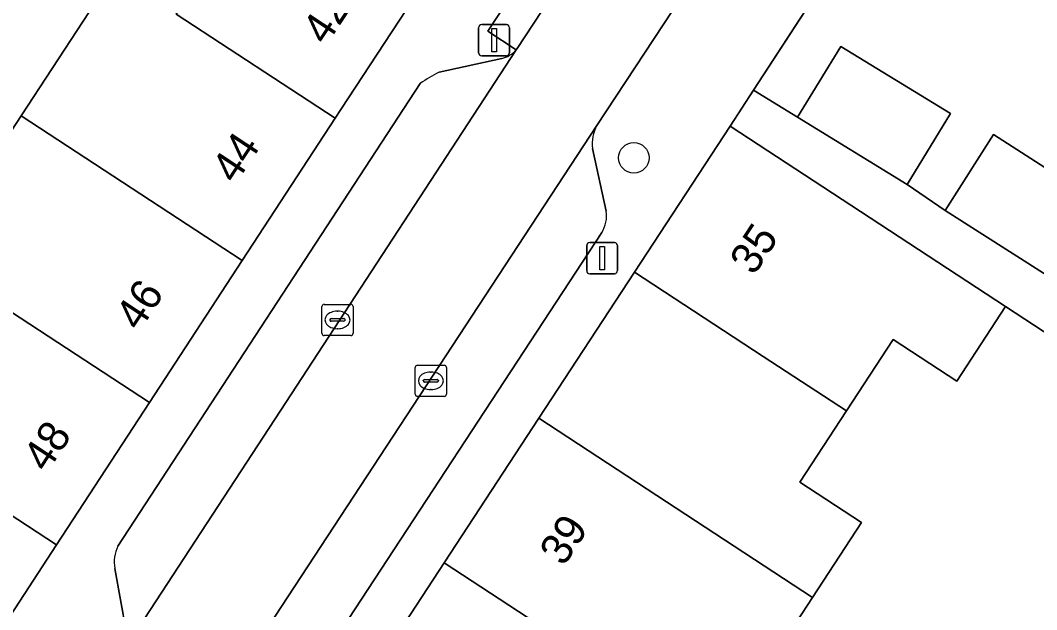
# Model space of a CAD drawing. Extents: x 159279 to 160377, y 384531 to 385888.
# Drawn here: x 159769.53 to 159802.09, y 384966.22 to 384985.09 of the extents above; entities that cross this region are included whole.
import ezdxf

# ---------------------------------------------------------------- set-up
doc = ezdxf.new("R2010")
doc.units = 0
for name, color, linetype in [('IMGEO_Boom', 7, 'Continuous'), ('IMGEO_Erf', 7, 'Continuous'), ('IMGEO_Kolk', 7, 'Continuous'), ('IMGEO_Lichtmast', 7, 'Continuous'), ('IMGEO_Muur', 7, 'Continuous'), ('IMGEO_Pand', 7, 'Continuous'), ('IMGEO_Pand_nummerreeks', 7, 'Continuous'), ('IMGEO_Parkeervlak_open', 7, 'Continuous'), ('IMGEO_Rijbaan_lokaal_open', 7, 'Continuous'), ('IMGEO_Voetpad_open', 7, 'Continuous')]:
    doc.layers.add(name, color=color, linetype=linetype)

msp = doc.modelspace()

# ---------------------------------------------------------------- linework, layer by layer
at = {"layer": 'IMGEO_Boom'}
msp.add_circle((159789.184, 384980.689), 0.489, dxfattribs=at)
at = {"layer": 'IMGEO_Erf'}
for points in [[(159802.252, 384991.5), (159801.012, 384989.61), (159798.5, 384991.258), (159794.998, 384985.893), (159793.016, 384982.856), (159794.432, 384981.989), (159795.82, 384984.256), (159799.334, 384982.105), (159797.946, 384979.838), (159799.162, 384979), (159800.704, 384981.437), (159803.999, 384979.32)], [(159809.577, 384970.376), (159801.094, 384975.929), (159799.528, 384973.536), (159797.493, 384974.868), (159795.999, 384972.585), (159794.506, 384970.304), (159796.481, 384969.012), (159794.91, 384966.611), (159793.398, 384964.301)]]:
    msp.add_lwpolyline(points, dxfattribs=at)
msp.add_lwpolyline([(159769.554, 384982.036), (159772.537, 384986.587), (159772.565, 384986.629), (159766.805, 384990.435), (159765.717, 384988.76), (159764.603, 384987.044), (159762.082, 384988.71), (159759.476, 384984.726), (159761.999, 384983.067), (159760.89, 384981.38), (159759.78, 384979.692), (159757.257, 384981.351), (159754.786, 384977.556), (159757.305, 384975.891), (159756.197, 384974.215), (159755.089, 384972.539), (159752.57, 384974.204), (159749.363, 384969.258), (159753.113, 384966.807), (159756.352, 384971.763), (159760.88, 384968.803), (159763.589, 384972.935), (159766.571, 384977.485)], close=True, dxfattribs=at)
at = {"layer": 'IMGEO_Kolk'}
for p, q in [((159779.188, 384975.071), (159779.188, 384975.923)), ((159779.263, 384975.997), (159780.115, 384975.997)), ((159780.189, 384975.923), (159780.189, 384975.071)), ((159779.447, 384975.491), (159779.447, 384975.503)), ((159779.49, 384975.54), (159779.888, 384975.54)), ((159779.676, 384975.777), (159779.701, 384975.777)), ((159779.931, 384975.503), (159779.931, 384975.491)), ((159779.885, 384975.454), (159779.487, 384975.454)), ((159779.699, 384975.217), (159779.674, 384975.217)), ((159780.115, 384974.997), (159779.263, 384974.997)), ((159782.18, 384973.123), (159782.18, 384973.975)), ((159782.255, 384974.049), (159783.107, 384974.049)), ((159783.181, 384973.975), (159783.181, 384973.123)), ((159782.439, 384973.543), (159782.439, 384973.555)), ((159782.482, 384973.592), (159782.88, 384973.592)), ((159782.668, 384973.829), (159782.693, 384973.829)), ((159782.923, 384973.555), (159782.923, 384973.543)), ((159782.877, 384973.506), (159782.479, 384973.506)), ((159782.691, 384973.269), (159782.666, 384973.269)), ((159783.107, 384973.049), (159782.255, 384973.049))]:
    msp.add_line(p, q, dxfattribs=at)
for points in [[(159779.188, 384975.071), (159779.188, 384975.923)], [(159779.263, 384975.997), (159780.115, 384975.997)], [(159780.189, 384975.923), (159780.189, 384975.071)], [(159780.115, 384974.997), (159779.263, 384974.997)], [(159782.18, 384973.123), (159782.18, 384973.975)], [(159782.255, 384974.049), (159783.107, 384974.049)], [(159783.181, 384973.975), (159783.181, 384973.123)], [(159783.107, 384973.049), (159782.255, 384973.049)]]:
    msp.add_lwpolyline(points, dxfattribs=at)
for centre, radius, start, end in [((159779.265, 384975.921), 0.0765, 91.552, 178.448), ((159779.265, 384975.921), 0.0765, 91.552, 178.448), ((159780.113, 384975.921), 0.0765, 1.552, 88.448), ((159780.113, 384975.921), 0.0765, 1.552, 88.448), ((159779.487, 384975.5), 0.0403, 85.8775, 175.7526), ((159779.484, 384975.49), 0.0366, 178.938, 274.7102), ((159779.888, 384975.497), 0.043, 264.8664, 352.4533), ((159779.892, 384975.502), 0.0386, 1.7309, 96.639), ((159779.265, 384975.073), 0.0765, 181.552, 268.448), ((159779.265, 384975.073), 0.0765, 181.552, 268.448), ((159780.113, 384975.073), 0.0765, 271.552, 358.448), ((159780.113, 384975.073), 0.0765, 271.552, 358.448), ((159782.257, 384973.973), 0.0765, 91.552, 178.448), ((159782.257, 384973.973), 0.0765, 91.552, 178.448), ((159783.105, 384973.973), 0.0765, 1.552, 88.448), ((159783.105, 384973.973), 0.0765, 1.552, 88.448), ((159782.479, 384973.552), 0.0403, 85.8775, 175.7526), ((159782.476, 384973.542), 0.0366, 178.938, 274.7102), ((159782.88, 384973.549), 0.043, 264.8664, 352.4533), ((159782.884, 384973.554), 0.0386, 1.7309, 96.639), ((159782.257, 384973.125), 0.0765, 181.552, 268.448), ((159782.257, 384973.125), 0.0765, 181.552, 268.448), ((159783.105, 384973.125), 0.0765, 271.552, 358.448), ((159783.105, 384973.125), 0.0765, 271.552, 358.448)]:
    msp.add_arc(centre, radius, start, end, dxfattribs=at)
for centre, major_axis, ratio, start_param, end_param in [((159779.675, 384975.497), (-0.387, 0.002), 0.722429, 4.712389, 7.853982), ((159779.7, 384975.497), (-0.39, 0.002), 0.717154, 1.570796, 4.712389), ((159782.667, 384973.549), (-0.387, 0.002), 0.722429, 4.712389, 7.853982), ((159782.692, 384973.549), (-0.39, 0.002), 0.717154, 1.570796, 4.712389)]:
    msp.add_ellipse(centre, major_axis=major_axis, ratio=ratio, start_param=start_param, end_param=end_param, dxfattribs=at)
at = {"layer": 'IMGEO_Lichtmast'}
for p, q in [((159784.309, 384984.954), (159785.099, 384984.954)), ((159785.099, 384984.954), (159784.309, 384984.954)), ((159784.209, 384984.054), (159784.209, 384984.854)), ((159784.209, 384984.854), (159784.209, 384984.054)), ((159785.199, 384984.854), (159785.199, 384984.054)), ((159785.199, 384984.054), (159785.199, 384984.854)), ((159785.099, 384983.954), (159784.309, 384983.954)), ((159784.309, 384983.954), (159785.099, 384983.954)), ((159787.673, 384977.077), (159787.673, 384977.877)), ((159787.673, 384977.877), (159787.673, 384977.077)), ((159787.773, 384977.977), (159788.563, 384977.977)), ((159788.563, 384977.977), (159787.773, 384977.977)), ((159788.663, 384977.877), (159788.663, 384977.077)), ((159788.663, 384977.077), (159788.663, 384977.877)), ((159788.563, 384976.977), (159787.773, 384976.977)), ((159787.773, 384976.977), (159788.563, 384976.977))]:
    msp.add_line(p, q, dxfattribs=at)
for points in [[(159784.629, 384984.829), (159784.779, 384984.829), (159784.779, 384984.079), (159784.629, 384984.079), (159784.629, 384984.829)], [(159788.093, 384977.852), (159788.243, 384977.852), (159788.243, 384977.102), (159788.093, 384977.102), (159788.093, 384977.852)]]:
    msp.add_lwpolyline(points, dxfattribs=at)
for centre, start, end in [((159784.309, 384984.854), 90, 180), ((159784.309, 384984.854), 90, 180), ((159785.099, 384984.854), 0, 90), ((159785.099, 384984.854), 360, 90), ((159784.309, 384984.054), 180, 270), ((159784.309, 384984.054), 180, 270), ((159785.099, 384984.054), 270, 0), ((159785.099, 384984.054), 270, 0), ((159787.773, 384977.877), 90, 180), ((159787.773, 384977.877), 90, 180), ((159788.563, 384977.877), 0, 90), ((159788.563, 384977.877), 360, 90), ((159787.773, 384977.077), 180, 270), ((159787.773, 384977.077), 180, 270), ((159788.563, 384977.077), 270, 0), ((159788.563, 384977.077), 270, 0)]:
    msp.add_arc(centre, 0.1, start, end, dxfattribs=at)
at = {"layer": 'IMGEO_Muur'}
msp.add_lwpolyline([(159798.5, 384991.258), (159793.016, 384982.856)], dxfattribs=at)
at = {"layer": 'IMGEO_Pand'}
for points in [[(159782.596, 384986.51), (159777.579, 384989.79), (159777.499, 384989.843), (159774.702, 384985.566), (159774.521, 384985.289), (159779.618, 384981.956), (159779.799, 384982.232)], [(159774.521, 384985.289), (159774.702, 384985.566), (159772.719, 384986.863), (159772.565, 384986.629), (159772.537, 384986.587), (159769.554, 384982.036), (159776.64, 384977.402), (159779.618, 384981.956)], [(159799.334, 384982.105), (159795.82, 384984.256), (159794.432, 384981.989), (159797.946, 384979.838)], [(159769.554, 384982.036), (159766.571, 384977.485), (159773.663, 384972.849), (159776.64, 384977.402)], [(159789.206, 384977.032), (159793.333, 384974.33), (159795.999, 384972.585), (159797.493, 384974.868), (159799.528, 384973.536), (159801.094, 384975.929), (159796.45, 384978.969), (159792.266, 384981.707)], [(159800.704, 384981.437), (159799.162, 384979), (159802.427, 384976.919), (159803.999, 384979.32)], [(159766.571, 384977.485), (159763.589, 384972.935), (159770.685, 384968.295), (159773.663, 384972.849)], [(159786.142, 384972.35), (159790.539, 384969.471), (159794.91, 384966.611), (159796.481, 384969.012), (159794.506, 384970.304), (159795.999, 384972.585), (159793.333, 384974.33), (159789.206, 384977.032)], [(159763.589, 384972.935), (159760.88, 384968.803), (159760.606, 384968.384), (159767.707, 384963.741), (159770.685, 384968.295)], [(159783.112, 384967.722), (159787.255, 384965.011), (159789.906, 384963.276), (159791.423, 384965.594), (159793.398, 384964.301), (159794.91, 384966.611), (159790.539, 384969.471), (159786.142, 384972.35)], [(159780.082, 384963.093), (159784.48, 384960.215), (159788.95, 384957.289), (159790.397, 384959.5), (159788.323, 384960.858), (159789.906, 384963.276), (159787.255, 384965.011), (159783.112, 384967.722)]]:
    msp.add_lwpolyline(points, close=True, dxfattribs=at)
at = {"layer": 'IMGEO_Parkeervlak_open'}
for points in [[(159772.788, 384964.838), (159778.035, 384972.859), (159785.415, 384984.141)], [(159784.954, 384983.866), (159782.943, 384983.434)], [(159782.342, 384983.067), (159772.652, 384968.251)], [(159788.002, 384981.726), (159775.573, 384962.788)], [(159788.301, 384978.978), (159787.864, 384980.986)], [(159778.796, 384964.013), (159788.155, 384978.297)], [(159772.553, 384967.543), (159772.92, 384965.533)]]:
    msp.add_lwpolyline(points, dxfattribs=at)
for centre, radius, start, end in [((159784.715, 384984.79), 0.954, 284.4781, 317.1566), ((159785.582, 384978.437), 5.651, 117.838, 124.9826), ((159789.02, 384981.153), 1.169, 150.6462, 188.2267), ((159787.28, 384978.841), 1.031, 328.1509, 7.6481), ((159773.67, 384967.748), 1.136, 153.6919, 190.3879)]:
    msp.add_arc(centre, radius, start, end, dxfattribs=at)
at = {"layer": 'IMGEO_Rijbaan_lokaal_open'}
for points in [[(159800.869, 385007.687), (159799.187, 385005.119), (159797.9, 385003.158), (159788.908, 384989.457), (159788.834, 384989.343), (159785.447, 384984.19), (159785.415, 384984.141), (159778.035, 384972.859), (159772.788, 384964.838), (159772.21, 384963.971), (159766.607, 384955.365), (159751.984, 384933.016), (159750.513, 384930.769), (159746.587, 384924.86), (159740.796, 384915.986), (159739.548, 384914.08)], [(159775.553, 384962.757), (159775.573, 384962.788), (159788.002, 384981.726), (159791.048, 384986.363), (159803.284, 385005.031), (159803.442, 385005.261), (159803.728, 385005.677)]]:
    msp.add_lwpolyline(points, dxfattribs=at)
at = {"layer": 'IMGEO_Voetpad_open'}
for points in [[(159795.335, 385002.415), (159797.331, 385002.832), (159794.238, 385004.267), (159789.786, 384997.476), (159788.418, 384995.39), (159785.473, 384990.897), (159782.596, 384986.51), (159779.799, 384982.232), (159779.618, 384981.956), (159776.64, 384977.402), (159773.663, 384972.849), (159770.685, 384968.295), (159767.707, 384963.741)], [(159775.716, 384959.296), (159769.626, 384949.995), (159770.929, 384949.108), (159774.024, 384953.837), (159777.053, 384958.465), (159780.082, 384963.093), (159783.112, 384967.722), (159786.142, 384972.35), (159789.206, 384977.032), (159792.266, 384981.707), (159793.016, 384982.856), (159794.998, 384985.893), (159798.5, 384991.258), (159804.289, 385000.083), (159806.445, 385003.369)], [(159785.415, 384984.141), (159784.503, 384984.748), (159787.916, 384989.924), (159788.834, 384989.343), (159788.908, 384989.457)], [(159791.048, 384986.363), (159788.002, 384981.726)], [(159782.943, 384983.434), (159784.954, 384983.866)], [(159772.652, 384968.251), (159782.342, 384983.067)], [(159802.427, 384976.919), (159799.162, 384979), (159797.946, 384979.838), (159794.432, 384981.989), (159793.016, 384982.856), (159792.266, 384981.707), (159796.45, 384978.969), (159801.094, 384975.929), (159809.577, 384970.376)], [(159787.864, 384980.986), (159788.301, 384978.978)], [(159788.155, 384978.297), (159778.796, 384964.013)], [(159772.92, 384965.533), (159772.553, 384967.543)]]:
    msp.add_lwpolyline(points, dxfattribs=at)
msp.add_lwpolyline([(159788.834, 384989.343), (159787.916, 384989.924), (159784.503, 384984.748), (159785.415, 384984.141), (159785.447, 384984.19)], close=True, dxfattribs=at)
for centre, radius, start, end in [((159784.715, 384984.79), 0.954, 284.4781, 317.1566), ((159785.582, 384978.437), 5.651, 117.838, 124.9826), ((159789.02, 384981.153), 1.169, 150.6462, 188.2267), ((159787.28, 384978.841), 1.031, 328.1509, 7.6481), ((159773.67, 384967.748), 1.136, 153.6919, 190.3879)]:
    msp.add_arc(centre, radius, start, end, dxfattribs=at)

# ---------------------------------------------------------------- texts
at = {"layer": 'IMGEO_Pand_nummerreeks'}
for s, rotation, p in [('42', 56.6197, (159779.327, 384984.258)), ('44', 56.6197, (159776.423, 384979.816)), ('35', 56.7941, (159793.034, 384976.891)), ('46', 56.6197, (159773.341, 384975.103)), ('48', 56.6197, (159770.38, 384970.575)), ('39', 56.7941, (159786.938, 384967.577))]:
    msp.add_text(s, height=1, rotation=rotation, dxfattribs=at).set_placement(p)

doc.saveas('drawing.dxf')
